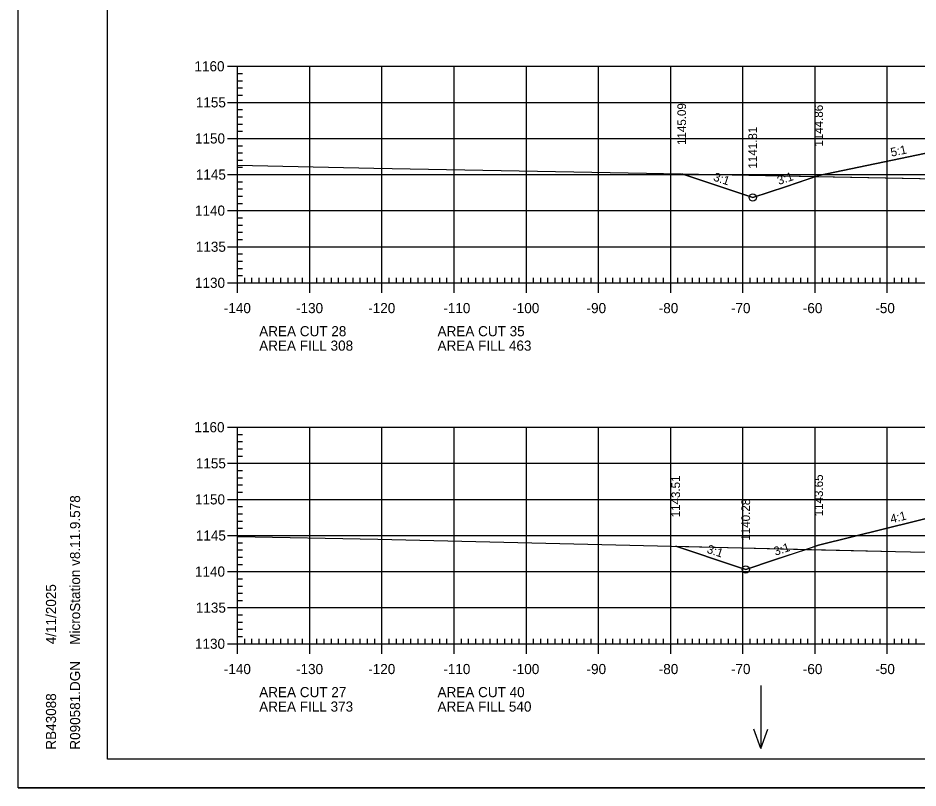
# Model space of a CAD drawing. Extents: x 1322838 to 1324533, y 339903 to 351025.
# Drawn here: x 1323533.3 to 1323658, y 342249.8 to 342356.5 of the extents above; entities that cross this region are included whole.
import ezdxf

# ---------------------------------------------------------------- set-up
doc = ezdxf.new("R2010")
doc.units = 0
for name, color, linetype in [('R_Axis', 7, 'Continuous'), ('R_Axis Annot', 7, 'Continuous'), ('R_Border', 7, 'Continuous'), ('R_Exist Surface', 7, 'Continuous'), ('R_Fin Surface', 7, 'Continuous'), ('R_Fin Surface Annot', 7, 'Continuous'), ('R_Grid', 7, 'Continuous'), ('R_No Plot', 7, 'Continuous'), ('R_Water Annot', 7, 'Continuous')]:
    doc.layers.add(name, color=color, linetype=linetype)

msp = doc.modelspace()

# ---------------------------------------------------------------- linework, layer by layer
at = {"layer": 'R_Axis'}
for p, q in [((1323562.32, 342349.82), (1323565.12, 342349.82)), ((1323563.72, 342319.82), (1323563.72, 342349.82)), ((1323563.72, 342348.82), (1323564.42, 342348.82)), ((1323563.72, 342347.82), (1323564.42, 342347.82)), ((1323563.72, 342346.82), (1323564.42, 342346.82)), ((1323563.72, 342345.82), (1323564.42, 342345.82)), ((1323562.32, 342344.82), (1323565.12, 342344.82)), ((1323563.72, 342343.82), (1323564.42, 342343.82)), ((1323563.72, 342342.82), (1323564.42, 342342.82)), ((1323563.72, 342341.82), (1323564.42, 342341.82)), ((1323563.72, 342340.82), (1323564.42, 342340.82)), ((1323562.32, 342339.82), (1323565.12, 342339.82)), ((1323563.72, 342338.82), (1323564.42, 342338.82)), ((1323563.72, 342337.82), (1323564.42, 342337.82)), ((1323563.72, 342336.82), (1323564.42, 342336.82)), ((1323563.72, 342335.82), (1323564.42, 342335.82)), ((1323562.32, 342334.82), (1323565.12, 342334.82)), ((1323563.72, 342333.82), (1323564.42, 342333.82)), ((1323563.72, 342332.82), (1323564.42, 342332.82)), ((1323563.72, 342331.82), (1323564.42, 342331.82)), ((1323563.72, 342330.82), (1323564.42, 342330.82)), ((1323562.32, 342329.82), (1323565.12, 342329.82)), ((1323563.72, 342328.82), (1323564.42, 342328.82)), ((1323563.72, 342327.82), (1323564.42, 342327.82)), ((1323563.72, 342326.82), (1323564.42, 342326.82)), ((1323563.72, 342325.82), (1323564.42, 342325.82)), ((1323562.32, 342324.82), (1323565.12, 342324.82)), ((1323563.72, 342323.82), (1323564.42, 342323.82)), ((1323563.72, 342322.82), (1323564.42, 342322.82)), ((1323563.72, 342321.82), (1323564.42, 342321.82)), ((1323563.72, 342318.42), (1323563.72, 342321.22)), ((1323563.72, 342320.82), (1323564.42, 342320.82)), ((1323564.72, 342319.82), (1323564.72, 342320.52)), ((1323565.72, 342319.82), (1323565.72, 342320.52)), ((1323566.72, 342319.82), (1323566.72, 342320.52)), ((1323567.72, 342319.82), (1323567.72, 342320.52)), ((1323568.72, 342319.82), (1323568.72, 342320.52)), ((1323569.72, 342319.82), (1323569.72, 342320.52)), ((1323570.72, 342319.82), (1323570.72, 342320.52)), ((1323571.72, 342319.82), (1323571.72, 342320.52)), ((1323572.72, 342319.82), (1323572.72, 342320.52)), ((1323573.72, 342318.42), (1323573.72, 342321.22)), ((1323574.72, 342319.82), (1323574.72, 342320.52)), ((1323575.72, 342319.82), (1323575.72, 342320.52)), ((1323576.72, 342319.82), (1323576.72, 342320.52)), ((1323577.72, 342319.82), (1323577.72, 342320.52)), ((1323578.72, 342319.82), (1323578.72, 342320.52)), ((1323579.72, 342319.82), (1323579.72, 342320.52)), ((1323580.72, 342319.82), (1323580.72, 342320.52)), ((1323581.72, 342319.82), (1323581.72, 342320.52)), ((1323582.72, 342319.82), (1323582.72, 342320.52)), ((1323583.72, 342318.42), (1323583.72, 342321.22)), ((1323584.72, 342319.82), (1323584.72, 342320.52)), ((1323585.72, 342319.82), (1323585.72, 342320.52)), ((1323586.72, 342319.82), (1323586.72, 342320.52)), ((1323587.72, 342319.82), (1323587.72, 342320.52)), ((1323588.72, 342319.82), (1323588.72, 342320.52)), ((1323589.72, 342319.82), (1323589.72, 342320.52)), ((1323590.72, 342319.82), (1323590.72, 342320.52)), ((1323591.72, 342319.82), (1323591.72, 342320.52)), ((1323592.72, 342319.82), (1323592.72, 342320.52)), ((1323593.72, 342318.42), (1323593.72, 342321.22)), ((1323594.72, 342319.82), (1323594.72, 342320.52)), ((1323595.72, 342319.82), (1323595.72, 342320.52)), ((1323596.72, 342319.82), (1323596.72, 342320.52)), ((1323597.72, 342319.82), (1323597.72, 342320.52)), ((1323598.72, 342319.82), (1323598.72, 342320.52)), ((1323599.72, 342319.82), (1323599.72, 342320.52)), ((1323600.72, 342319.82), (1323600.72, 342320.52)), ((1323601.72, 342319.82), (1323601.72, 342320.52)), ((1323602.72, 342319.82), (1323602.72, 342320.52)), ((1323603.72, 342318.42), (1323603.72, 342321.22)), ((1323604.72, 342319.82), (1323604.72, 342320.52)), ((1323605.72, 342319.82), (1323605.72, 342320.52)), ((1323606.72, 342319.82), (1323606.72, 342320.52)), ((1323607.72, 342319.82), (1323607.72, 342320.52)), ((1323608.72, 342319.82), (1323608.72, 342320.52)), ((1323609.72, 342319.82), (1323609.72, 342320.52)), ((1323610.72, 342319.82), (1323610.72, 342320.52)), ((1323611.72, 342319.82), (1323611.72, 342320.52)), ((1323612.72, 342319.82), (1323612.72, 342320.52)), ((1323613.72, 342318.42), (1323613.72, 342321.22)), ((1323614.72, 342319.82), (1323614.72, 342320.52)), ((1323615.72, 342319.82), (1323615.72, 342320.52)), ((1323616.72, 342319.82), (1323616.72, 342320.52)), ((1323617.72, 342319.82), (1323617.72, 342320.52)), ((1323618.72, 342319.82), (1323618.72, 342320.52)), ((1323619.72, 342319.82), (1323619.72, 342320.52)), ((1323620.72, 342319.82), (1323620.72, 342320.52)), ((1323621.72, 342319.82), (1323621.72, 342320.52)), ((1323622.72, 342319.82), (1323622.72, 342320.52)), ((1323623.72, 342318.42), (1323623.72, 342321.22)), ((1323624.72, 342319.82), (1323624.72, 342320.52)), ((1323625.72, 342319.82), (1323625.72, 342320.52)), ((1323626.72, 342319.82), (1323626.72, 342320.52)), ((1323627.72, 342319.82), (1323627.72, 342320.52)), ((1323628.72, 342319.82), (1323628.72, 342320.52)), ((1323629.72, 342319.82), (1323629.72, 342320.52)), ((1323630.72, 342319.82), (1323630.72, 342320.52)), ((1323631.72, 342319.82), (1323631.72, 342320.52)), ((1323632.72, 342319.82), (1323632.72, 342320.52)), ((1323633.72, 342318.42), (1323633.72, 342321.22)), ((1323634.72, 342319.82), (1323634.72, 342320.52)), ((1323635.72, 342319.82), (1323635.72, 342320.52)), ((1323636.72, 342319.82), (1323636.72, 342320.52)), ((1323637.72, 342319.82), (1323637.72, 342320.52)), ((1323638.72, 342319.82), (1323638.72, 342320.52)), ((1323639.72, 342319.82), (1323639.72, 342320.52)), ((1323640.72, 342319.82), (1323640.72, 342320.52)), ((1323641.72, 342319.82), (1323641.72, 342320.52)), ((1323642.72, 342319.82), (1323642.72, 342320.52)), ((1323643.72, 342318.42), (1323643.72, 342321.22)), ((1323644.72, 342319.82), (1323644.72, 342320.52)), ((1323645.72, 342319.82), (1323645.72, 342320.52)), ((1323646.72, 342319.82), (1323646.72, 342320.52)), ((1323647.72, 342319.82), (1323647.72, 342320.52)), ((1323648.72, 342319.82), (1323648.72, 342320.52)), ((1323649.72, 342319.82), (1323649.72, 342320.52)), ((1323650.72, 342319.82), (1323650.72, 342320.52)), ((1323651.72, 342319.82), (1323651.72, 342320.52)), ((1323652.72, 342319.82), (1323652.72, 342320.52)), ((1323653.72, 342318.42), (1323653.72, 342321.22)), ((1323654.72, 342319.82), (1323654.72, 342320.52)), ((1323655.72, 342319.82), (1323655.72, 342320.52)), ((1323656.72, 342319.82), (1323656.72, 342320.52)), ((1323657.72, 342319.82), (1323657.72, 342320.52)), ((1323562.32, 342319.82), (1323565.12, 342319.82)), ((1323563.72, 342319.82), (1323843.72, 342319.82)), ((1323562.32, 342299.82), (1323565.12, 342299.82)), ((1323563.72, 342269.82), (1323563.72, 342299.82)), ((1323563.72, 342298.82), (1323564.42, 342298.82)), ((1323563.72, 342297.82), (1323564.42, 342297.82)), ((1323563.72, 342296.82), (1323564.42, 342296.82)), ((1323563.72, 342295.82), (1323564.42, 342295.82)), ((1323562.32, 342294.82), (1323565.12, 342294.82)), ((1323563.72, 342293.82), (1323564.42, 342293.82)), ((1323563.72, 342292.82), (1323564.42, 342292.82)), ((1323563.72, 342291.82), (1323564.42, 342291.82)), ((1323563.72, 342290.82), (1323564.42, 342290.82)), ((1323562.32, 342289.82), (1323565.12, 342289.82)), ((1323563.72, 342288.82), (1323564.42, 342288.82)), ((1323563.72, 342287.82), (1323564.42, 342287.82)), ((1323563.72, 342286.82), (1323564.42, 342286.82)), ((1323563.72, 342285.82), (1323564.42, 342285.82)), ((1323562.32, 342284.82), (1323565.12, 342284.82)), ((1323563.72, 342283.82), (1323564.42, 342283.82)), ((1323563.72, 342282.82), (1323564.42, 342282.82)), ((1323563.72, 342281.82), (1323564.42, 342281.82)), ((1323563.72, 342280.82), (1323564.42, 342280.82)), ((1323562.32, 342279.82), (1323565.12, 342279.82)), ((1323563.72, 342278.82), (1323564.42, 342278.82)), ((1323563.72, 342277.82), (1323564.42, 342277.82)), ((1323563.72, 342276.82), (1323564.42, 342276.82)), ((1323563.72, 342275.82), (1323564.42, 342275.82)), ((1323562.32, 342274.82), (1323565.12, 342274.82)), ((1323563.72, 342273.82), (1323564.42, 342273.82)), ((1323563.72, 342272.82), (1323564.42, 342272.82)), ((1323563.72, 342271.82), (1323564.42, 342271.82)), ((1323563.72, 342268.42), (1323563.72, 342271.22)), ((1323563.72, 342270.82), (1323564.42, 342270.82)), ((1323564.72, 342269.82), (1323564.72, 342270.52)), ((1323565.72, 342269.82), (1323565.72, 342270.52)), ((1323566.72, 342269.82), (1323566.72, 342270.52)), ((1323567.72, 342269.82), (1323567.72, 342270.52)), ((1323568.72, 342269.82), (1323568.72, 342270.52)), ((1323569.72, 342269.82), (1323569.72, 342270.52)), ((1323570.72, 342269.82), (1323570.72, 342270.52)), ((1323571.72, 342269.82), (1323571.72, 342270.52)), ((1323572.72, 342269.82), (1323572.72, 342270.52)), ((1323573.72, 342268.42), (1323573.72, 342271.22)), ((1323574.72, 342269.82), (1323574.72, 342270.52)), ((1323575.72, 342269.82), (1323575.72, 342270.52)), ((1323576.72, 342269.82), (1323576.72, 342270.52)), ((1323577.72, 342269.82), (1323577.72, 342270.52)), ((1323578.72, 342269.82), (1323578.72, 342270.52)), ((1323579.72, 342269.82), (1323579.72, 342270.52)), ((1323580.72, 342269.82), (1323580.72, 342270.52)), ((1323581.72, 342269.82), (1323581.72, 342270.52)), ((1323582.72, 342269.82), (1323582.72, 342270.52)), ((1323583.72, 342268.42), (1323583.72, 342271.22)), ((1323584.72, 342269.82), (1323584.72, 342270.52)), ((1323585.72, 342269.82), (1323585.72, 342270.52)), ((1323586.72, 342269.82), (1323586.72, 342270.52)), ((1323587.72, 342269.82), (1323587.72, 342270.52)), ((1323588.72, 342269.82), (1323588.72, 342270.52)), ((1323589.72, 342269.82), (1323589.72, 342270.52)), ((1323590.72, 342269.82), (1323590.72, 342270.52)), ((1323591.72, 342269.82), (1323591.72, 342270.52)), ((1323592.72, 342269.82), (1323592.72, 342270.52)), ((1323593.72, 342268.42), (1323593.72, 342271.22)), ((1323594.72, 342269.82), (1323594.72, 342270.52)), ((1323595.72, 342269.82), (1323595.72, 342270.52)), ((1323596.72, 342269.82), (1323596.72, 342270.52)), ((1323597.72, 342269.82), (1323597.72, 342270.52)), ((1323598.72, 342269.82), (1323598.72, 342270.52)), ((1323599.72, 342269.82), (1323599.72, 342270.52)), ((1323600.72, 342269.82), (1323600.72, 342270.52)), ((1323601.72, 342269.82), (1323601.72, 342270.52)), ((1323602.72, 342269.82), (1323602.72, 342270.52)), ((1323603.72, 342268.42), (1323603.72, 342271.22)), ((1323604.72, 342269.82), (1323604.72, 342270.52)), ((1323605.72, 342269.82), (1323605.72, 342270.52)), ((1323606.72, 342269.82), (1323606.72, 342270.52)), ((1323607.72, 342269.82), (1323607.72, 342270.52)), ((1323608.72, 342269.82), (1323608.72, 342270.52)), ((1323609.72, 342269.82), (1323609.72, 342270.52)), ((1323610.72, 342269.82), (1323610.72, 342270.52)), ((1323611.72, 342269.82), (1323611.72, 342270.52)), ((1323612.72, 342269.82), (1323612.72, 342270.52)), ((1323613.72, 342268.42), (1323613.72, 342271.22)), ((1323614.72, 342269.82), (1323614.72, 342270.52)), ((1323615.72, 342269.82), (1323615.72, 342270.52)), ((1323616.72, 342269.82), (1323616.72, 342270.52)), ((1323617.72, 342269.82), (1323617.72, 342270.52)), ((1323618.72, 342269.82), (1323618.72, 342270.52)), ((1323619.72, 342269.82), (1323619.72, 342270.52)), ((1323620.72, 342269.82), (1323620.72, 342270.52)), ((1323621.72, 342269.82), (1323621.72, 342270.52)), ((1323622.72, 342269.82), (1323622.72, 342270.52)), ((1323623.72, 342268.42), (1323623.72, 342271.22)), ((1323624.72, 342269.82), (1323624.72, 342270.52)), ((1323625.72, 342269.82), (1323625.72, 342270.52)), ((1323626.72, 342269.82), (1323626.72, 342270.52)), ((1323627.72, 342269.82), (1323627.72, 342270.52)), ((1323628.72, 342269.82), (1323628.72, 342270.52)), ((1323629.72, 342269.82), (1323629.72, 342270.52)), ((1323630.72, 342269.82), (1323630.72, 342270.52)), ((1323631.72, 342269.82), (1323631.72, 342270.52)), ((1323632.72, 342269.82), (1323632.72, 342270.52)), ((1323633.72, 342268.42), (1323633.72, 342271.22)), ((1323634.72, 342269.82), (1323634.72, 342270.52)), ((1323635.72, 342269.82), (1323635.72, 342270.52)), ((1323636.72, 342269.82), (1323636.72, 342270.52)), ((1323637.72, 342269.82), (1323637.72, 342270.52)), ((1323638.72, 342269.82), (1323638.72, 342270.52)), ((1323639.72, 342269.82), (1323639.72, 342270.52)), ((1323640.72, 342269.82), (1323640.72, 342270.52)), ((1323641.72, 342269.82), (1323641.72, 342270.52)), ((1323642.72, 342269.82), (1323642.72, 342270.52)), ((1323643.72, 342268.42), (1323643.72, 342271.22)), ((1323644.72, 342269.82), (1323644.72, 342270.52)), ((1323645.72, 342269.82), (1323645.72, 342270.52)), ((1323646.72, 342269.82), (1323646.72, 342270.52)), ((1323647.72, 342269.82), (1323647.72, 342270.52)), ((1323648.72, 342269.82), (1323648.72, 342270.52)), ((1323649.72, 342269.82), (1323649.72, 342270.52)), ((1323650.72, 342269.82), (1323650.72, 342270.52)), ((1323651.72, 342269.82), (1323651.72, 342270.52)), ((1323652.72, 342269.82), (1323652.72, 342270.52)), ((1323653.72, 342268.42), (1323653.72, 342271.22)), ((1323654.72, 342269.82), (1323654.72, 342270.52)), ((1323655.72, 342269.82), (1323655.72, 342270.52)), ((1323656.72, 342269.82), (1323656.72, 342270.52)), ((1323657.72, 342269.82), (1323657.72, 342270.52)), ((1323562.32, 342269.82), (1323565.12, 342269.82)), ((1323563.72, 342269.82), (1323843.72, 342269.82))]:
    msp.add_line(p, q, dxfattribs=at)
at = {"layer": 'R_Border'}
for p, q in [((1323545.72, 342253.82), (1323545.72, 342459.28)), ((1323545.72, 342253.82), (1323545.72, 342253.82)), ((1323861.9, 342253.82), (1323545.72, 342253.82))]:
    msp.add_line(p, q, dxfattribs=at)
at = {"layer": 'R_Exist Surface'}
for points in [[(1323563.72, 342336.13), (1323582.58, 342335.69), (1323620.38, 342335.01), (1323665.4, 342334.13)], [(1323563.72, 342284.69), (1323583.15, 342284.33), (1323654.86, 342282.6), (1323665.17, 342282.37)]]:
    msp.add_lwpolyline(points, dxfattribs=at)
at = {"layer": 'R_Fin Surface'}
for points in [[(1323625.24, 342334.91), (1323635.08, 342331.64), (1323639.6, 342333.14), (1323644.21, 342334.68), (1323644.22, 342334.68), (1323659.99, 342337.97), (1323666.22, 342339.26), (1323668.87, 342339.37), (1323672.22, 342339.5), (1323673.05, 342339.52), (1323674.22, 342339.54), (1323703.71, 342340.13), (1323703.72, 342340.13), (1323733.22, 342339.54), (1323733.76, 342339.53), (1323735.22, 342339.5), (1323737.4, 342339.42), (1323741.22, 342339.26), (1323746.31, 342337.99), (1323763.22, 342333.76), (1323777.89, 342328.87), (1323782.77, 342327.25), (1323793.13, 342330.7)], [(1323624.41, 342283.33), (1323632.84, 342280.53), (1323634.11, 342280.1), (1323638.1, 342281.43), (1323644.21, 342283.47), (1323657.82, 342286.87), (1323660.39, 342287.51)]]:
    msp.add_lwpolyline(points, dxfattribs=at)
at = {"layer": 'R_Grid'}
for p, q in [((1323563.72, 342349.82), (1323843.72, 342349.82)), ((1323563.72, 342319.82), (1323563.72, 342349.82)), ((1323573.72, 342319.82), (1323573.72, 342349.82)), ((1323583.72, 342319.82), (1323583.72, 342349.82)), ((1323593.72, 342319.82), (1323593.72, 342349.82)), ((1323603.72, 342319.82), (1323603.72, 342349.82)), ((1323613.72, 342319.82), (1323613.72, 342349.82)), ((1323623.72, 342319.82), (1323623.72, 342349.82)), ((1323633.72, 342319.82), (1323633.72, 342349.82)), ((1323643.72, 342319.82), (1323643.72, 342349.82)), ((1323653.72, 342319.82), (1323653.72, 342349.82)), ((1323563.72, 342344.82), (1323843.72, 342344.82)), ((1323563.72, 342339.82), (1323843.72, 342339.82)), ((1323563.72, 342334.82), (1323843.72, 342334.82)), ((1323563.72, 342329.82), (1323843.72, 342329.82)), ((1323563.72, 342324.82), (1323843.72, 342324.82)), ((1323563.72, 342319.82), (1323843.72, 342319.82)), ((1323563.72, 342299.82), (1323843.72, 342299.82)), ((1323563.72, 342269.82), (1323563.72, 342299.82)), ((1323573.72, 342269.82), (1323573.72, 342299.82)), ((1323583.72, 342269.82), (1323583.72, 342299.82)), ((1323593.72, 342269.82), (1323593.72, 342299.82)), ((1323603.72, 342269.82), (1323603.72, 342299.82)), ((1323613.72, 342269.82), (1323613.72, 342299.82)), ((1323623.72, 342269.82), (1323623.72, 342299.82)), ((1323633.72, 342269.82), (1323633.72, 342299.82)), ((1323643.72, 342269.82), (1323643.72, 342299.82)), ((1323653.72, 342269.82), (1323653.72, 342299.82)), ((1323563.72, 342294.82), (1323843.72, 342294.82)), ((1323563.72, 342289.82), (1323843.72, 342289.82)), ((1323563.72, 342284.82), (1323843.72, 342284.82)), ((1323563.72, 342279.82), (1323843.72, 342279.82)), ((1323563.72, 342274.82), (1323843.72, 342274.82)), ((1323563.72, 342269.82), (1323843.72, 342269.82))]:
    msp.add_line(p, q, dxfattribs=at)
at = {"layer": 'R_No Plot'}
msp.add_line((1323533.31, 342249.84), (1323866.65, 342249.84), dxfattribs=at)
for points in [[(1323533.31, 342463.18), (1323866.65, 342463.18), (1323866.65, 342249.84), (1323533.31, 342249.84)], [(1323779.64, 342459.28), (1323799.26, 342459.28), (1323799.26, 342449.4), (1323815.37, 342449.4), (1323838.57, 342449.4), (1323838.57, 342416.73), (1323861.77, 342416.73), (1323861.9, 342253.82), (1323545.72, 342253.82), (1323545.72, 342459.28)], [(1323625.24, 342334.91), (1323643.83, 342334.55), (1323639.6, 342333.14), (1323635.08, 342331.64), (1323625.24, 342334.91)], [(1323624.42, 342283.33), (1323642.51, 342282.9), (1323638.1, 342281.43), (1323634.11, 342280.1), (1323632.84, 342280.53)]]:
    msp.add_lwpolyline(points, close=True, dxfattribs=at)
for points in [[(1323659.99, 342337.97), (1323644.22, 342334.68), (1323644.21, 342334.68), (1323643.83, 342334.55), (1323665.4, 342334.13)], [(1323660.39, 342287.51), (1323657.82, 342286.87), (1323644.21, 342283.47), (1323642.51, 342282.9), (1323654.86, 342282.6), (1323665.17, 342282.37)]]:
    msp.add_lwpolyline(points, dxfattribs=at)
for centre in [(1323635.08, 342331.64), (1323635.08, 342331.64), (1323634.11, 342280.1), (1323634.11, 342280.1)]:
    msp.add_circle(centre, 0.5, dxfattribs=at)
at = {"layer": 'R_Water Annot'}
for p, q in [((1323636.22, 342264.02), (1323636.22, 342255.33)), ((1323636.22, 342255.33), (1323635.25, 342257.99)), ((1323636.22, 342255.33), (1323637.19, 342257.99))]:
    msp.add_line(p, q, dxfattribs=at)

# ---------------------------------------------------------------- texts
at = {"layer": 'R_Axis Annot'}
for s, p in [('1160', (1323557.75, 342349.12)), ('1155', (1323557.94, 342344.12)), ('1150', (1323557.82, 342339.12)), ('1145', (1323557.94, 342334.12)), ('1140', (1323557.82, 342329.12)), ('1135', (1323557.94, 342324.12)), ('1130', (1323557.82, 342319.12)), ('-140', (1323561.82, 342315.62)), ('-130', (1323571.82, 342315.62)), ('-120', (1323581.82, 342315.62)), ('-110', (1323592.22, 342315.62)), ('-100', (1323601.77, 342315.62)), ('-90', (1323612.06, 342315.62)), ('-80', (1323622.06, 342315.62)), ('-70', (1323632.06, 342315.62)), ('-60', (1323642.02, 342315.62)), ('-50', (1323652.06, 342315.62)), ('AREA CUT 28', (1323566.72, 342312.42)), ('AREA CUT 35', (1323591.42, 342312.42)), ('AREA FILL 308', (1323566.72, 342310.42)), ('AREA FILL 463', (1323591.42, 342310.42)), ('1160', (1323557.75, 342299.12)), ('1155', (1323557.94, 342294.12)), ('1150', (1323557.82, 342289.12)), ('1145', (1323557.94, 342284.12)), ('1140', (1323557.82, 342279.12)), ('1135', (1323557.94, 342274.12)), ('1130', (1323557.82, 342269.12)), ('-140', (1323561.82, 342265.62)), ('-130', (1323571.82, 342265.62)), ('-120', (1323581.82, 342265.62)), ('-110', (1323592.22, 342265.62)), ('-100', (1323601.77, 342265.62)), ('-90', (1323612.06, 342265.62)), ('-80', (1323622.06, 342265.62)), ('-70', (1323632.06, 342265.62)), ('-60', (1323642.02, 342265.62)), ('-50', (1323652.06, 342265.62)), ('AREA CUT 27', (1323566.72, 342262.42)), ('AREA CUT 40', (1323591.42, 342262.42)), ('AREA FILL 373', (1323566.72, 342260.42)), ('AREA FILL 540', (1323591.42, 342260.42))]:
    msp.add_text(s, height=1.4, dxfattribs=at).set_placement(p)
at = {"layer": 'R_Border'}
for s, p in [('MicroStation v8.11.9.578', (1323541.91, 342269.68)), ('4/11/2025', (1323538.58, 342269.75)), ('R090581.DGN', (1323541.91, 342255.15)), ('RB43088', (1323538.58, 342255.15))]:
    msp.add_text(s, height=1.4, rotation=90, dxfattribs=at).set_placement(p)
at = {"layer": 'R_Fin Surface Annot'}
for s, rotation, p in [('1145.09', 90, (1323625.84, 342338.91)), ('1144.86', 90, (1323644.81, 342338.68)), ('1141.81', 90, (1323635.68, 342335.64)), ('5:1', 11.7674, (1323654.3, 342337.29)), ('3:1', 341.5667, (1323629.53, 342334.01)), ('3:1', 18.4352, (1323638.7, 342333.37)), ('1143.51', 90, (1323625.01, 342287.33)), ('1143.65', 90, (1323644.81, 342287.47)), ('1140.28', 90, (1323634.71, 342284.1)), ('4:1', 14.0365, (1323654.29, 342286.5)), ('3:1', 341.5633, (1323628.63, 342282.45)), ('3:1', 18.4332, (1323638.22, 342282))]:
    msp.add_text(s, height=1.2, rotation=rotation, dxfattribs=at).set_placement(p)

doc.saveas('drawing.dxf')
